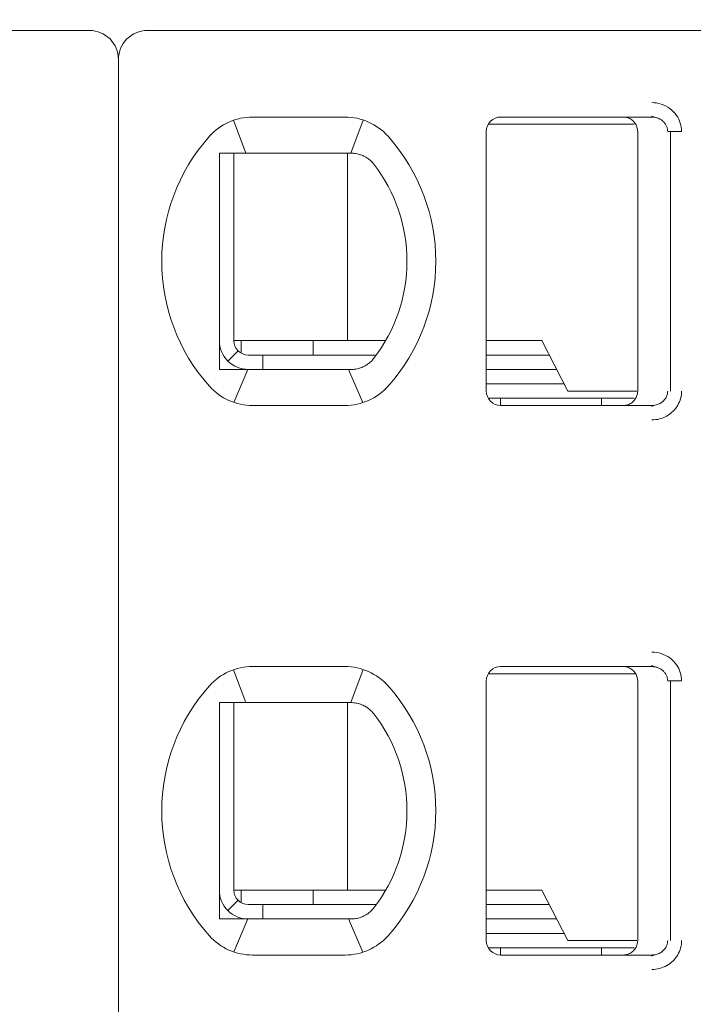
# Model space of a CAD drawing. Header units: millimetres. Extents: x -1114 to 1396, y -630 to 631.
# Tile 432 of 656: x 399.21 to 403.88, y -485.48 to -478.65. Entities that reach past the tile are written whole.
import ezdxf

# ---------------------------------------------------------------- set-up
doc = ezdxf.new("R2010")
doc.units = ezdxf.units.MM
doc.header["$MEASUREMENT"] = 0

msp = doc.modelspace()

# ---------------------------------------------------------------- linework, layer by layer
at = {"lineweight": 18}
for points, knots in [([(1038.9843, -629.7647), (1038.9843, -629.7647), (-1111.4882, -629.7647), (-1111.4882, -629.7647), (-1111.4882, -629.7647), (-1111.4882, -629.7647), (-1111.4882, 630.7883), (-1111.4882, 630.7883), (-1111.4882, 630.7883), (-1111.4882, 630.7883), (1038.9843, 630.7883), (1038.9843, 630.7883)], [0, 0, 0, 0, 0.333333, 0.333333, 0.333333, 0.333333, 0.666667, 0.666667, 0.666667, 0.666667, 1, 1, 1, 1]), ([(399.8952, -478.9266), (399.8952, -478.8736), (399.8742, -478.8227), (399.8367, -478.7852), (399.8367, -478.7852), (399.7992, -478.7477), (399.7483, -478.7266), (399.6952, -478.7266)], [0, 0, 0, 0, 0.5, 0.5, 0.5, 0.5, 1, 1, 1, 1]), ([(400.0952, -478.7266), (400.0422, -478.7266), (399.9913, -478.7477), (399.9538, -478.7852), (399.9538, -478.7852), (399.9163, -478.8227), (399.8952, -478.8736), (399.8952, -478.9266)], [0, 0, 0, 0, 0.5, 0.5, 0.5, 0.5, 1, 1, 1, 1]), ([(403.5927, -479.2266), (403.6147, -479.2264), (403.6358, -479.2297), (403.6569, -479.2365), (403.6569, -479.2365), (403.678, -479.2433), (403.6991, -479.2535), (403.7177, -479.2671), (403.7177, -479.2671), (403.7362, -479.2808), (403.7523, -479.2977), (403.7645, -479.315), (403.7645, -479.315), (403.7767, -479.3322), (403.785, -479.3497), (403.7907, -479.3682), (403.7907, -479.3682), (403.7965, -479.3867), (403.7996, -479.4063), (403.7997, -479.4266)], [0, 0, 0, 0, 0.2, 0.2, 0.2, 0.2, 0.4, 0.4, 0.4, 0.4, 0.6, 0.6, 0.6, 0.6, 0.8, 0.8, 0.8, 0.8, 1, 1, 1, 1]), ([(402.5452, -479.3266), (402.5187, -479.3266), (402.4933, -479.3371), (402.4745, -479.3559), (402.4745, -479.3559), (402.4558, -479.3746), (402.4452, -479.4001), (402.4452, -479.4266)], [0, 0, 0, 0, 0.5, 0.5, 0.5, 0.5, 1, 1, 1, 1]), ([(402.5452, -479.3266), (402.5187, -479.3266), (402.4933, -479.3371), (402.4745, -479.3559), (402.4745, -479.3559), (402.4558, -479.3746), (402.4452, -479.4001), (402.4452, -479.4266)], [0, 0, 0, 0, 0.5, 0.5, 0.5, 0.5, 1, 1, 1, 1]), ([(403.4952, -479.4266), (403.4952, -479.4162), (403.4936, -479.4057), (403.4904, -479.3958), (403.4904, -479.3958), (403.4872, -479.3858), (403.4823, -479.3764), (403.4762, -479.3679), (403.4762, -479.3679), (403.4701, -479.3595), (403.4627, -479.352), (403.4542, -479.3458), (403.4542, -479.3458), (403.4458, -479.3397), (403.4363, -479.3348), (403.4263, -479.3316), (403.4263, -479.3316), (403.4164, -479.3283), (403.4058, -479.3266), (403.3952, -479.3266)], [0, 0, 0, 0, 0.2, 0.2, 0.2, 0.2, 0.4, 0.4, 0.4, 0.4, 0.6, 0.6, 0.6, 0.6, 0.8, 0.8, 0.8, 0.8, 1, 1, 1, 1]), ([(403.5927, -479.3266), (403.6014, -479.3266), (403.6102, -479.3275), (403.6187, -479.3294), (403.6187, -479.3294), (403.627, -479.3312), (403.6352, -479.334), (403.6429, -479.3375), (403.6429, -479.3375), (403.6505, -479.341), (403.6577, -479.3454), (403.6642, -479.3504), (403.6642, -479.3504), (403.6704, -479.3552), (403.676, -479.3606), (403.6809, -479.3665), (403.6809, -479.3665), (403.6855, -479.3719), (403.6894, -479.3778), (403.6926, -479.3841), (403.6926, -479.3841), (403.6959, -479.3903), (403.6984, -479.3969), (403.7002, -479.4036), (403.7002, -479.4036), (403.7021, -479.4112), (403.7031, -479.4189), (403.7031, -479.4266)], [0, 0, 0, 0, 0.142857, 0.142857, 0.142857, 0.142857, 0.285714, 0.285714, 0.285714, 0.285714, 0.428571, 0.428571, 0.428571, 0.428571, 0.571429, 0.571429, 0.571429, 0.571429, 0.714286, 0.714286, 0.714286, 0.714286, 0.857143, 0.857143, 0.857143, 0.857143, 1, 1, 1, 1]), ([(400.6567, -479.5766), (400.6499, -479.5766), (400.6431, -479.5766), (400.6363, -479.5766), (400.6363, -479.5766), (400.6295, -479.5766), (400.6227, -479.5766), (400.6158, -479.5766), (400.6158, -479.5766), (400.609, -479.5766), (400.6021, -479.5766), (400.5952, -479.5766)], [0, 0, 0, 0, 0.333333, 0.333333, 0.333333, 0.333333, 0.666667, 0.666667, 0.666667, 0.666667, 1, 1, 1, 1]), ([(400.5952, -479.5766), (400.5952, -479.6275), (400.5952, -479.68), (400.5952, -479.735), (400.5952, -479.735), (400.5952, -479.7624), (400.5952, -479.7905), (400.5952, -479.8195), (400.5952, -479.8195), (400.5952, -479.8339), (400.5952, -479.8486), (400.5952, -479.8635), (400.5952, -479.8635), (400.5952, -479.8784), (400.5952, -479.8936), (400.5952, -479.909), (400.5952, -479.909), (400.5952, -479.9397), (400.5952, -479.9713), (400.5952, -480.004), (400.5952, -480.004), (400.5952, -480.0367), (400.5952, -480.0705), (400.5952, -480.1059), (400.5952, -480.1059), (400.5952, -480.1236), (400.5952, -480.1415), (400.5952, -480.1596), (400.5952, -480.1596), (400.5952, -480.1777), (400.5952, -480.196), (400.5952, -480.2145), (400.5952, -480.2145), (400.5952, -480.233), (400.5952, -480.2517), (400.5952, -480.2707), (400.5952, -480.2707), (400.5952, -480.2897), (400.5952, -480.3089), (400.5952, -480.3279), (400.5952, -480.3279), (400.5952, -480.366), (400.5952, -480.4035), (400.5952, -480.4406), (400.5952, -480.4406), (400.5952, -480.4499), (400.5952, -480.4591), (400.5952, -480.4683), (400.5952, -480.4683), (400.5952, -480.4775), (400.5952, -480.4867), (400.5952, -480.4958), (400.5952, -480.4958), (400.5952, -480.514), (400.5952, -480.5319), (400.5952, -480.5493), (400.5952, -480.5493), (400.5952, -480.5843), (400.5952, -480.6179), (400.5952, -480.6506), (400.5952, -480.6506), (400.5952, -480.6669), (400.5952, -480.683), (400.5952, -480.6989), (400.5952, -480.6989), (400.5952, -480.7147), (400.5952, -480.7304), (400.5952, -480.7457), (400.5952, -480.7457), (400.5952, -480.7764), (400.5952, -480.8059), (400.5952, -480.8347), (400.5952, -480.8347), (400.5952, -480.8635), (400.5952, -480.8914), (400.5952, -480.9188), (400.5952, -480.9188), (400.5952, -480.9735), (400.5952, -481.0258), (400.5952, -481.0766)], [0, 0, 0, 0, 0.05, 0.05, 0.05, 0.05, 0.1, 0.1, 0.1, 0.1, 0.15, 0.15, 0.15, 0.15, 0.2, 0.2, 0.2, 0.2, 0.25, 0.25, 0.25, 0.25, 0.3, 0.3, 0.3, 0.3, 0.35, 0.35, 0.35, 0.35, 0.4, 0.4, 0.4, 0.4, 0.45, 0.45, 0.45, 0.45, 0.5, 0.5, 0.5, 0.5, 0.55, 0.55, 0.55, 0.55, 0.6, 0.6, 0.6, 0.6, 0.65, 0.65, 0.65, 0.65, 0.7, 0.7, 0.7, 0.7, 0.75, 0.75, 0.75, 0.75, 0.8, 0.8, 0.8, 0.8, 0.85, 0.85, 0.85, 0.85, 0.9, 0.9, 0.9, 0.9, 0.95, 0.95, 0.95, 0.95, 1, 1, 1, 1]), ([(400.8244, -479.5766), (400.8193, -479.5766), (400.8141, -479.5766), (400.8088, -479.5766), (400.8088, -479.5766), (400.8035, -479.5766), (400.7982, -479.5766), (400.7928, -479.5766), (400.7928, -479.5766), (400.7874, -479.5766), (400.7819, -479.5766), (400.7763, -479.5766), (400.7763, -479.5766), (400.7706, -479.5766), (400.7648, -479.5766), (400.7588, -479.5766), (400.7588, -479.5766), (400.7529, -479.5766), (400.7467, -479.5766), (400.7405, -479.5766), (400.7405, -479.5766), (400.7342, -479.5766), (400.7278, -479.5766), (400.7212, -479.5766), (400.7212, -479.5766), (400.7146, -479.5766), (400.7078, -479.5766), (400.7009, -479.5766), (400.7009, -479.5766), (400.6939, -479.5766), (400.6868, -479.5766), (400.6794, -479.5766), (400.6794, -479.5766), (400.6721, -479.5766), (400.6645, -479.5766), (400.6567, -479.5766)], [0, 0, 0, 0, 0.111111, 0.111111, 0.111111, 0.111111, 0.222222, 0.222222, 0.222222, 0.222222, 0.333333, 0.333333, 0.333333, 0.333333, 0.444444, 0.444444, 0.444444, 0.444444, 0.555556, 0.555556, 0.555556, 0.555556, 0.666667, 0.666667, 0.666667, 0.666667, 0.777778, 0.777778, 0.777778, 0.777778, 0.888889, 0.888889, 0.888889, 0.888889, 1, 1, 1, 1]), ([(401.4661, -479.5766), (401.4705, -479.5766), (401.4751, -479.5766), (401.4796, -479.5766), (401.4796, -479.5766), (401.4842, -479.5766), (401.4889, -479.5766), (401.4936, -479.5766), (401.4936, -479.5766), (401.4982, -479.5766), (401.5029, -479.5766), (401.5076, -479.5766)], [0, 0, 0, 0, 0.333333, 0.333333, 0.333333, 0.333333, 0.666667, 0.666667, 0.666667, 0.666667, 1, 1, 1, 1]), ([(401.5076, -479.5766), (401.5189, -479.5766), (401.5301, -479.5776), (401.5412, -479.5794), (401.5412, -479.5794), (401.5523, -479.5813), (401.5633, -479.5842), (401.574, -479.5879), (401.574, -479.5879), (401.5847, -479.5917), (401.5952, -479.5964), (401.6053, -479.6021)], [0, 0, 0, 0, 0.333333, 0.333333, 0.333333, 0.333333, 0.666667, 0.666667, 0.666667, 0.666667, 1, 1, 1, 1]), ([(401.6053, -479.6021), (401.6136, -479.6067), (401.6214, -479.6118), (401.6287, -479.6174), (401.6287, -479.6174), (401.636, -479.6229), (401.6428, -479.6289), (401.649, -479.6351), (401.649, -479.6351), (401.6552, -479.6414), (401.6609, -479.6478), (401.6659, -479.6544)], [0, 0, 0, 0, 0.333333, 0.333333, 0.333333, 0.333333, 0.666667, 0.666667, 0.666667, 0.666667, 1, 1, 1, 1]), ([(400.5952, -480.8766), (400.5952, -480.9296), (400.6163, -480.9805), (400.6538, -481.018), (400.6538, -481.018), (400.6913, -481.0555), (400.7422, -481.0766), (400.7952, -481.0766)], [0, 0, 0, 0, 0.5, 0.5, 0.5, 0.5, 1, 1, 1, 1]), ([(400.6952, -480.8766), (400.6952, -480.9031), (400.7058, -480.9286), (400.7245, -480.9473), (400.7245, -480.9473), (400.7433, -480.9661), (400.7687, -480.9766), (400.7952, -480.9766)], [0, 0, 0, 0, 0.5, 0.5, 0.5, 0.5, 1, 1, 1, 1]), ([(401.6659, -480.9988), (401.6606, -481.0057), (401.6548, -481.0123), (401.6485, -481.0186), (401.6485, -481.0186), (401.6422, -481.0248), (401.6354, -481.0307), (401.6282, -481.0362), (401.6282, -481.0362), (401.621, -481.0416), (401.6133, -481.0466), (401.6053, -481.0511)], [0, 0, 0, 0, 0.333333, 0.333333, 0.333333, 0.333333, 0.666667, 0.666667, 0.666667, 0.666667, 1, 1, 1, 1]), ([(401.6053, -481.0511), (401.5952, -481.0568), (401.5847, -481.0615), (401.574, -481.0653), (401.574, -481.0653), (401.5632, -481.0691), (401.5523, -481.0719), (401.5412, -481.0738), (401.5412, -481.0738), (401.5301, -481.0757), (401.5189, -481.0766), (401.5076, -481.0766)], [0, 0, 0, 0, 0.333333, 0.333333, 0.333333, 0.333333, 0.666667, 0.666667, 0.666667, 0.666667, 1, 1, 1, 1]), ([(400.5952, -481.0766), (400.6021, -481.0766), (400.609, -481.0766), (400.6158, -481.0766), (400.6158, -481.0766), (400.6227, -481.0766), (400.6295, -481.0766), (400.6363, -481.0766), (400.6363, -481.0766), (400.6431, -481.0766), (400.6499, -481.0766), (400.6567, -481.0766)], [0, 0, 0, 0, 0.333333, 0.333333, 0.333333, 0.333333, 0.666667, 0.666667, 0.666667, 0.666667, 1, 1, 1, 1]), ([(400.6567, -481.0766), (400.6645, -481.0766), (400.6721, -481.0766), (400.6794, -481.0766), (400.6794, -481.0766), (400.6868, -481.0766), (400.6939, -481.0766), (400.7009, -481.0766), (400.7009, -481.0766), (400.7078, -481.0766), (400.7146, -481.0766), (400.7212, -481.0766), (400.7212, -481.0766), (400.7278, -481.0766), (400.7342, -481.0766), (400.7404, -481.0766), (400.7404, -481.0766), (400.7467, -481.0766), (400.7529, -481.0766), (400.7588, -481.0766), (400.7588, -481.0766), (400.7648, -481.0766), (400.7706, -481.0766), (400.7763, -481.0766), (400.7763, -481.0766), (400.7819, -481.0766), (400.7874, -481.0766), (400.7928, -481.0766), (400.7928, -481.0766), (400.7982, -481.0766), (400.8035, -481.0766), (400.8088, -481.0766), (400.8088, -481.0766), (400.8141, -481.0766), (400.8193, -481.0766), (400.8244, -481.0766)], [0, 0, 0, 0, 0.111111, 0.111111, 0.111111, 0.111111, 0.222222, 0.222222, 0.222222, 0.222222, 0.333333, 0.333333, 0.333333, 0.333333, 0.444444, 0.444444, 0.444444, 0.444444, 0.555556, 0.555556, 0.555556, 0.555556, 0.666667, 0.666667, 0.666667, 0.666667, 0.777778, 0.777778, 0.777778, 0.777778, 0.888889, 0.888889, 0.888889, 0.888889, 1, 1, 1, 1]), ([(401.5076, -481.0766), (401.5029, -481.0766), (401.4982, -481.0766), (401.4935, -481.0766), (401.4935, -481.0766), (401.4889, -481.0766), (401.4842, -481.0766), (401.4796, -481.0766), (401.4796, -481.0766), (401.475, -481.0766), (401.4705, -481.0766), (401.4661, -481.0766)], [0, 0, 0, 0, 0.333333, 0.333333, 0.333333, 0.333333, 0.666667, 0.666667, 0.666667, 0.666667, 1, 1, 1, 1]), ([(402.4452, -481.2266), (402.4452, -481.2531), (402.4558, -481.2786), (402.4745, -481.2973), (402.4745, -481.2973), (402.4933, -481.3161), (402.5187, -481.3266), (402.5452, -481.3266)], [0, 0, 0, 0, 0.5, 0.5, 0.5, 0.5, 1, 1, 1, 1]), ([(402.4452, -481.2266), (402.4452, -481.2531), (402.4558, -481.2786), (402.4745, -481.2973), (402.4745, -481.2973), (402.4933, -481.3161), (402.5187, -481.3266), (402.5452, -481.3266)], [0, 0, 0, 0, 0.5, 0.5, 0.5, 0.5, 1, 1, 1, 1]), ([(403.4952, -481.2266), (403.4952, -481.237), (403.4936, -481.2475), (403.4904, -481.2574), (403.4904, -481.2574), (403.4872, -481.2674), (403.4823, -481.2768), (403.4762, -481.2853), (403.4762, -481.2853), (403.4701, -481.2938), (403.4627, -481.3012), (403.4542, -481.3074), (403.4542, -481.3074), (403.4458, -481.3135), (403.4363, -481.3184), (403.4263, -481.3216), (403.4263, -481.3216), (403.4164, -481.3249), (403.4058, -481.3266), (403.3952, -481.3266)], [0, 0, 0, 0, 0.2, 0.2, 0.2, 0.2, 0.4, 0.4, 0.4, 0.4, 0.6, 0.6, 0.6, 0.6, 0.8, 0.8, 0.8, 0.8, 1, 1, 1, 1]), ([(403.7031, -481.2266), (403.7031, -481.2351), (403.7019, -481.2436), (403.6996, -481.2518), (403.6996, -481.2518), (403.6972, -481.26), (403.6937, -481.2678), (403.6893, -481.2751), (403.6893, -481.2751), (403.6847, -481.2826), (403.6791, -481.2895), (403.6726, -481.2956), (403.6726, -481.2956), (403.666, -481.3019), (403.6586, -481.3073), (403.6505, -481.3118), (403.6505, -481.3118), (403.6419, -481.3166), (403.6327, -481.3202), (403.6231, -481.3227), (403.6231, -481.3227), (403.6132, -481.3253), (403.6029, -481.3266), (403.5927, -481.3266)], [0, 0, 0, 0, 0.166667, 0.166667, 0.166667, 0.166667, 0.333333, 0.333333, 0.333333, 0.333333, 0.5, 0.5, 0.5, 0.5, 0.666667, 0.666667, 0.666667, 0.666667, 0.833333, 0.833333, 0.833333, 0.833333, 1, 1, 1, 1]), ([(403.7997, -481.2266), (403.7997, -481.244), (403.7975, -481.2608), (403.793, -481.2773), (403.793, -481.2773), (403.7884, -481.2939), (403.7816, -481.3102), (403.7728, -481.3253), (403.7728, -481.3253), (403.7639, -481.3404), (403.7532, -481.3543), (403.7403, -481.3668), (403.7403, -481.3668), (403.7275, -481.3794), (403.7126, -481.3905), (403.6969, -481.3994), (403.6969, -481.3994), (403.6812, -481.4083), (403.6647, -481.415), (403.6473, -481.4195), (403.6473, -481.4195), (403.63, -481.424), (403.6118, -481.4264), (403.5927, -481.4266)], [0, 0, 0, 0, 0.166667, 0.166667, 0.166667, 0.166667, 0.333333, 0.333333, 0.333333, 0.333333, 0.5, 0.5, 0.5, 0.5, 0.666667, 0.666667, 0.666667, 0.666667, 0.833333, 0.833333, 0.833333, 0.833333, 1, 1, 1, 1]), ([(403.5927, -483.0366), (403.6147, -483.0364), (403.6358, -483.0397), (403.6569, -483.0465), (403.6569, -483.0465), (403.678, -483.0533), (403.6991, -483.0635), (403.7177, -483.0771), (403.7177, -483.0771), (403.7362, -483.0908), (403.7523, -483.1077), (403.7645, -483.125), (403.7645, -483.125), (403.7767, -483.1422), (403.785, -483.1597), (403.7907, -483.1782), (403.7907, -483.1782), (403.7965, -483.1967), (403.7996, -483.2163), (403.7997, -483.2366)], [0, 0, 0, 0, 0.2, 0.2, 0.2, 0.2, 0.4, 0.4, 0.4, 0.4, 0.6, 0.6, 0.6, 0.6, 0.8, 0.8, 0.8, 0.8, 1, 1, 1, 1]), ([(402.5452, -483.1366), (402.5187, -483.1366), (402.4933, -483.1471), (402.4745, -483.1659), (402.4745, -483.1659), (402.4558, -483.1846), (402.4452, -483.2101), (402.4452, -483.2366)], [0, 0, 0, 0, 0.5, 0.5, 0.5, 0.5, 1, 1, 1, 1]), ([(402.5452, -483.1366), (402.5187, -483.1366), (402.4933, -483.1471), (402.4745, -483.1659), (402.4745, -483.1659), (402.4558, -483.1846), (402.4452, -483.2101), (402.4452, -483.2366)], [0, 0, 0, 0, 0.5, 0.5, 0.5, 0.5, 1, 1, 1, 1]), ([(403.3952, -483.1366), (403.4058, -483.1366), (403.4162, -483.1383), (403.4262, -483.1415), (403.4262, -483.1415), (403.4362, -483.1448), (403.4457, -483.1496), (403.4541, -483.1558), (403.4541, -483.1558), (403.4626, -483.1619), (403.4701, -483.1694), (403.4762, -483.1779), (403.4762, -483.1779), (403.4823, -483.1864), (403.4872, -483.1959), (403.4904, -483.2058), (403.4904, -483.2058), (403.4936, -483.2158), (403.4952, -483.2262), (403.4952, -483.2366)], [0, 0, 0, 0, 0.2, 0.2, 0.2, 0.2, 0.4, 0.4, 0.4, 0.4, 0.6, 0.6, 0.6, 0.6, 0.8, 0.8, 0.8, 0.8, 1, 1, 1, 1]), ([(403.5927, -483.1366), (403.6014, -483.1366), (403.6102, -483.1375), (403.6187, -483.1394), (403.6187, -483.1394), (403.627, -483.1412), (403.6352, -483.144), (403.6429, -483.1475), (403.6429, -483.1475), (403.6505, -483.151), (403.6577, -483.1554), (403.6642, -483.1604), (403.6642, -483.1604), (403.6704, -483.1652), (403.676, -483.1706), (403.6809, -483.1765), (403.6809, -483.1765), (403.6855, -483.1819), (403.6894, -483.1878), (403.6926, -483.1941), (403.6926, -483.1941), (403.6959, -483.2003), (403.6984, -483.2069), (403.7002, -483.2136), (403.7002, -483.2136), (403.7021, -483.2212), (403.7031, -483.2289), (403.7031, -483.2366)], [0, 0, 0, 0, 0.142857, 0.142857, 0.142857, 0.142857, 0.285714, 0.285714, 0.285714, 0.285714, 0.428571, 0.428571, 0.428571, 0.428571, 0.571429, 0.571429, 0.571429, 0.571429, 0.714286, 0.714286, 0.714286, 0.714286, 0.857143, 0.857143, 0.857143, 0.857143, 1, 1, 1, 1]), ([(400.5952, -483.3866), (400.602, -483.3866), (400.6088, -483.3866), (400.6156, -483.3866), (400.6156, -483.3866), (400.6224, -483.3866), (400.6292, -483.3866), (400.6361, -483.3866), (400.6361, -483.3866), (400.643, -483.3866), (400.6498, -483.3866), (400.6567, -483.3866)], [0, 0, 0, 0, 0.333333, 0.333333, 0.333333, 0.333333, 0.666667, 0.666667, 0.666667, 0.666667, 1, 1, 1, 1]), ([(400.5952, -483.3866), (400.5952, -483.4375), (400.5952, -483.49), (400.5952, -483.545), (400.5952, -483.545), (400.5952, -483.5724), (400.5952, -483.6005), (400.5952, -483.6295), (400.5952, -483.6295), (400.5952, -483.6439), (400.5952, -483.6586), (400.5952, -483.6735), (400.5952, -483.6735), (400.5952, -483.6884), (400.5952, -483.7036), (400.5952, -483.719), (400.5952, -483.719), (400.5952, -483.7497), (400.5952, -483.7813), (400.5952, -483.814), (400.5952, -483.814), (400.5952, -483.8467), (400.5952, -483.8805), (400.5952, -483.9159), (400.5952, -483.9159), (400.5952, -483.9336), (400.5952, -483.9515), (400.5952, -483.9696), (400.5952, -483.9696), (400.5952, -483.9877), (400.5952, -484.006), (400.5952, -484.0245), (400.5952, -484.0245), (400.5952, -484.043), (400.5952, -484.0617), (400.5952, -484.0807), (400.5952, -484.0807), (400.5952, -484.0997), (400.5952, -484.1189), (400.5952, -484.1379), (400.5952, -484.1379), (400.5952, -484.176), (400.5952, -484.2135), (400.5952, -484.2506), (400.5952, -484.2506), (400.5952, -484.2599), (400.5952, -484.2691), (400.5952, -484.2783), (400.5952, -484.2783), (400.5952, -484.2875), (400.5952, -484.2967), (400.5952, -484.3058), (400.5952, -484.3058), (400.5952, -484.324), (400.5952, -484.3419), (400.5952, -484.3593), (400.5952, -484.3593), (400.5952, -484.3943), (400.5952, -484.4279), (400.5952, -484.4606), (400.5952, -484.4606), (400.5952, -484.4769), (400.5952, -484.493), (400.5952, -484.5089), (400.5952, -484.5089), (400.5952, -484.5247), (400.5952, -484.5404), (400.5952, -484.5557), (400.5952, -484.5557), (400.5952, -484.5864), (400.5952, -484.6159), (400.5952, -484.6447), (400.5952, -484.6447), (400.5952, -484.6735), (400.5952, -484.7014), (400.5952, -484.7288), (400.5952, -484.7288), (400.5952, -484.7835), (400.5952, -484.8358), (400.5952, -484.8866)], [0, 0, 0, 0, 0.05, 0.05, 0.05, 0.05, 0.1, 0.1, 0.1, 0.1, 0.15, 0.15, 0.15, 0.15, 0.2, 0.2, 0.2, 0.2, 0.25, 0.25, 0.25, 0.25, 0.3, 0.3, 0.3, 0.3, 0.35, 0.35, 0.35, 0.35, 0.4, 0.4, 0.4, 0.4, 0.45, 0.45, 0.45, 0.45, 0.5, 0.5, 0.5, 0.5, 0.55, 0.55, 0.55, 0.55, 0.6, 0.6, 0.6, 0.6, 0.65, 0.65, 0.65, 0.65, 0.7, 0.7, 0.7, 0.7, 0.75, 0.75, 0.75, 0.75, 0.8, 0.8, 0.8, 0.8, 0.85, 0.85, 0.85, 0.85, 0.9, 0.9, 0.9, 0.9, 0.95, 0.95, 0.95, 0.95, 1, 1, 1, 1]), ([(400.8244, -483.3866), (400.8193, -483.3866), (400.8141, -483.3866), (400.8088, -483.3866), (400.8088, -483.3866), (400.8035, -483.3866), (400.7982, -483.3866), (400.7928, -483.3866), (400.7928, -483.3866), (400.7874, -483.3866), (400.7819, -483.3866), (400.7763, -483.3866), (400.7763, -483.3866), (400.7706, -483.3866), (400.7648, -483.3866), (400.7588, -483.3866), (400.7588, -483.3866), (400.7529, -483.3866), (400.7467, -483.3866), (400.7405, -483.3866), (400.7405, -483.3866), (400.7342, -483.3866), (400.7278, -483.3866), (400.7212, -483.3866), (400.7212, -483.3866), (400.7146, -483.3866), (400.7078, -483.3866), (400.7009, -483.3866), (400.7009, -483.3866), (400.6939, -483.3866), (400.6868, -483.3866), (400.6794, -483.3866), (400.6794, -483.3866), (400.6721, -483.3866), (400.6645, -483.3866), (400.6567, -483.3866)], [0, 0, 0, 0, 0.111111, 0.111111, 0.111111, 0.111111, 0.222222, 0.222222, 0.222222, 0.222222, 0.333333, 0.333333, 0.333333, 0.333333, 0.444444, 0.444444, 0.444444, 0.444444, 0.555556, 0.555556, 0.555556, 0.555556, 0.666667, 0.666667, 0.666667, 0.666667, 0.777778, 0.777778, 0.777778, 0.777778, 0.888889, 0.888889, 0.888889, 0.888889, 1, 1, 1, 1]), ([(401.5076, -483.3866), (401.5029, -483.3866), (401.4983, -483.3866), (401.4936, -483.3866), (401.4936, -483.3866), (401.4889, -483.3866), (401.4843, -483.3866), (401.4797, -483.3866), (401.4797, -483.3866), (401.4751, -483.3866), (401.4706, -483.3866), (401.4661, -483.3866)], [0, 0, 0, 0, 0.333333, 0.333333, 0.333333, 0.333333, 0.666667, 0.666667, 0.666667, 0.666667, 1, 1, 1, 1]), ([(401.6053, -483.4121), (401.595, -483.4063), (401.5843, -483.4015), (401.5735, -483.3978), (401.5735, -483.3978), (401.5627, -483.394), (401.5517, -483.3912), (401.5407, -483.3894), (401.5407, -483.3894), (401.5297, -483.3875), (401.5186, -483.3866), (401.5076, -483.3866)], [0, 0, 0, 0, 0.333333, 0.333333, 0.333333, 0.333333, 0.666667, 0.666667, 0.666667, 0.666667, 1, 1, 1, 1]), ([(401.6659, -483.4644), (401.6607, -483.4576), (401.6549, -483.451), (401.6486, -483.4447), (401.6486, -483.4447), (401.6423, -483.4385), (401.6355, -483.4325), (401.6282, -483.427), (401.6282, -483.427), (401.621, -483.4216), (401.6133, -483.4166), (401.6053, -483.4121)], [0, 0, 0, 0, 0.333333, 0.333333, 0.333333, 0.333333, 0.666667, 0.666667, 0.666667, 0.666667, 1, 1, 1, 1]), ([(400.5952, -484.6866), (400.5952, -484.7396), (400.6163, -484.7905), (400.6538, -484.828), (400.6538, -484.828), (400.6913, -484.8655), (400.7422, -484.8866), (400.7952, -484.8866)], [0, 0, 0, 0, 0.5, 0.5, 0.5, 0.5, 1, 1, 1, 1]), ([(400.6952, -484.6866), (400.6952, -484.7131), (400.7058, -484.7386), (400.7245, -484.7573), (400.7245, -484.7573), (400.7433, -484.7761), (400.7687, -484.7866), (400.7952, -484.7866)], [0, 0, 0, 0, 0.5, 0.5, 0.5, 0.5, 1, 1, 1, 1]), ([(401.6053, -484.8611), (401.6136, -484.8565), (401.6214, -484.8513), (401.6287, -484.8458), (401.6287, -484.8458), (401.636, -484.8402), (401.6428, -484.8343), (401.649, -484.8281), (401.649, -484.8281), (401.6552, -484.8219), (401.6608, -484.8154), (401.6659, -484.8088)], [0, 0, 0, 0, 0.333333, 0.333333, 0.333333, 0.333333, 0.666667, 0.666667, 0.666667, 0.666667, 1, 1, 1, 1]), ([(400.5952, -484.8866), (400.6021, -484.8866), (400.609, -484.8866), (400.6158, -484.8866), (400.6158, -484.8866), (400.6227, -484.8866), (400.6295, -484.8866), (400.6363, -484.8866), (400.6363, -484.8866), (400.6431, -484.8866), (400.6499, -484.8866), (400.6567, -484.8866)], [0, 0, 0, 0, 0.333333, 0.333333, 0.333333, 0.333333, 0.666667, 0.666667, 0.666667, 0.666667, 1, 1, 1, 1]), ([(400.6567, -484.8866), (400.6645, -484.8866), (400.6721, -484.8866), (400.6794, -484.8866), (400.6794, -484.8866), (400.6868, -484.8866), (400.6939, -484.8866), (400.7009, -484.8866), (400.7009, -484.8866), (400.7078, -484.8866), (400.7146, -484.8866), (400.7212, -484.8866), (400.7212, -484.8866), (400.7278, -484.8866), (400.7342, -484.8866), (400.7404, -484.8866), (400.7404, -484.8866), (400.7467, -484.8866), (400.7529, -484.8866), (400.7588, -484.8866), (400.7588, -484.8866), (400.7648, -484.8866), (400.7706, -484.8866), (400.7763, -484.8866), (400.7763, -484.8866), (400.7819, -484.8866), (400.7874, -484.8866), (400.7928, -484.8866), (400.7928, -484.8866), (400.7982, -484.8866), (400.8035, -484.8866), (400.8088, -484.8866), (400.8088, -484.8866), (400.8141, -484.8866), (400.8193, -484.8866), (400.8244, -484.8866)], [0, 0, 0, 0, 0.111111, 0.111111, 0.111111, 0.111111, 0.222222, 0.222222, 0.222222, 0.222222, 0.333333, 0.333333, 0.333333, 0.333333, 0.444444, 0.444444, 0.444444, 0.444444, 0.555556, 0.555556, 0.555556, 0.555556, 0.666667, 0.666667, 0.666667, 0.666667, 0.777778, 0.777778, 0.777778, 0.777778, 0.888889, 0.888889, 0.888889, 0.888889, 1, 1, 1, 1]), ([(401.4661, -484.8866), (401.4706, -484.8866), (401.4751, -484.8866), (401.4797, -484.8866), (401.4797, -484.8866), (401.4843, -484.8866), (401.489, -484.8866), (401.4936, -484.8866), (401.4936, -484.8866), (401.4983, -484.8866), (401.503, -484.8866), (401.5076, -484.8866)], [0, 0, 0, 0, 0.333333, 0.333333, 0.333333, 0.333333, 0.666667, 0.666667, 0.666667, 0.666667, 1, 1, 1, 1]), ([(401.6053, -484.8611), (401.5952, -484.8668), (401.5847, -484.8715), (401.574, -484.8753), (401.574, -484.8753), (401.5632, -484.8791), (401.5523, -484.8819), (401.5412, -484.8838), (401.5412, -484.8838), (401.5301, -484.8857), (401.5189, -484.8866), (401.5076, -484.8866)], [0, 0, 0, 0, 0.333333, 0.333333, 0.333333, 0.333333, 0.666667, 0.666667, 0.666667, 0.666667, 1, 1, 1, 1]), ([(402.4452, -485.0366), (402.4452, -485.0631), (402.4558, -485.0886), (402.4745, -485.1073), (402.4745, -485.1073), (402.4933, -485.1261), (402.5187, -485.1366), (402.5452, -485.1366)], [0, 0, 0, 0, 0.5, 0.5, 0.5, 0.5, 1, 1, 1, 1]), ([(402.4452, -485.0366), (402.4452, -485.0631), (402.4558, -485.0886), (402.4745, -485.1073), (402.4745, -485.1073), (402.4933, -485.1261), (402.5187, -485.1366), (402.5452, -485.1366)], [0, 0, 0, 0, 0.5, 0.5, 0.5, 0.5, 1, 1, 1, 1]), ([(403.4952, -485.0366), (403.4952, -485.047), (403.4936, -485.0575), (403.4904, -485.0674), (403.4904, -485.0674), (403.4872, -485.0774), (403.4823, -485.0868), (403.4762, -485.0953), (403.4762, -485.0953), (403.4701, -485.1038), (403.4627, -485.1112), (403.4542, -485.1174), (403.4542, -485.1174), (403.4458, -485.1235), (403.4363, -485.1284), (403.4263, -485.1316), (403.4263, -485.1316), (403.4164, -485.1349), (403.4058, -485.1366), (403.3952, -485.1366)], [0, 0, 0, 0, 0.2, 0.2, 0.2, 0.2, 0.4, 0.4, 0.4, 0.4, 0.6, 0.6, 0.6, 0.6, 0.8, 0.8, 0.8, 0.8, 1, 1, 1, 1]), ([(403.7031, -485.0366), (403.7031, -485.0451), (403.7019, -485.0536), (403.6996, -485.0618), (403.6996, -485.0618), (403.6972, -485.07), (403.6937, -485.0778), (403.6893, -485.0851), (403.6893, -485.0851), (403.6847, -485.0926), (403.6791, -485.0995), (403.6726, -485.1056), (403.6726, -485.1056), (403.666, -485.1119), (403.6586, -485.1173), (403.6505, -485.1218), (403.6505, -485.1218), (403.6419, -485.1266), (403.6327, -485.1302), (403.6231, -485.1327), (403.6231, -485.1327), (403.6132, -485.1353), (403.6029, -485.1366), (403.5927, -485.1366)], [0, 0, 0, 0, 0.166667, 0.166667, 0.166667, 0.166667, 0.333333, 0.333333, 0.333333, 0.333333, 0.5, 0.5, 0.5, 0.5, 0.666667, 0.666667, 0.666667, 0.666667, 0.833333, 0.833333, 0.833333, 0.833333, 1, 1, 1, 1]), ([(403.7997, -485.0366), (403.7997, -485.054), (403.7975, -485.0708), (403.793, -485.0873), (403.793, -485.0873), (403.7884, -485.1039), (403.7816, -485.1202), (403.7728, -485.1353), (403.7728, -485.1353), (403.7639, -485.1504), (403.7532, -485.1643), (403.7403, -485.1768), (403.7403, -485.1768), (403.7275, -485.1894), (403.7126, -485.2005), (403.6969, -485.2094), (403.6969, -485.2094), (403.6812, -485.2183), (403.6647, -485.225), (403.6473, -485.2295), (403.6473, -485.2295), (403.63, -485.234), (403.6118, -485.2364), (403.5927, -485.2366)], [0, 0, 0, 0, 0.166667, 0.166667, 0.166667, 0.166667, 0.333333, 0.333333, 0.333333, 0.333333, 0.5, 0.5, 0.5, 0.5, 0.666667, 0.666667, 0.666667, 0.666667, 0.833333, 0.833333, 0.833333, 0.833333, 1, 1, 1, 1])]:
    msp.add_open_spline(points, degree=3, knots=knots, dxfattribs=at)
for points in [[(399.6952, -478.7266), (399.6952, -478.7266), (395.0952, -478.7266), (395.0952, -478.7266)], [(404.6952, -478.7266), (404.6952, -478.7266), (400.0952, -478.7266), (400.0952, -478.7266)], [(399.8952, -478.9266), (399.8952, -478.9266), (399.8952, -489.3466), (399.8952, -489.3466)], [(399.8952, -478.9266), (399.8952, -478.9266), (399.8952, -489.3466), (399.8952, -489.3466)], [(400.8244, -479.3266), (400.7106, -479.3266), (400.6022, -479.3751), (400.5263, -479.4599)], [(400.8244, -479.3266), (400.7106, -479.3266), (400.6022, -479.3751), (400.5263, -479.4599)], [(400.6937, -479.3486), (400.6937, -479.3486), (400.7781, -479.5766), (400.7781, -479.5766)], [(400.8244, -479.3266), (400.8244, -479.3266), (401.4661, -479.3266), (401.4661, -479.3266)], [(400.8244, -479.3266), (400.8244, -479.3266), (401.4661, -479.3266), (401.4661, -479.3266)], [(401.7642, -479.4599), (401.6883, -479.3751), (401.5799, -479.3266), (401.4661, -479.3266)], [(401.7642, -479.4599), (401.6883, -479.3751), (401.5799, -479.3266), (401.4661, -479.3266)], [(401.5925, -479.3471), (401.5925, -479.3471), (401.5069, -479.5766), (401.5069, -479.5766)], [(402.5452, -479.3266), (402.5452, -479.3266), (403.5927, -479.3266), (403.5927, -479.3266)], [(403.5927, -479.3266), (403.5927, -479.3266), (402.5452, -479.3266), (402.5452, -479.3266)], [(403.4939, -479.3266), (403.4939, -479.3266), (403.3952, -479.3266), (403.3952, -479.3266)], [(403.5927, -479.3266), (403.5927, -479.3266), (403.4939, -479.3266), (403.4939, -479.3266)], [(403.5916, -479.3197), (403.5916, -479.3197), (403.6353, -479.3344), (403.6353, -479.3344)], [(402.4452, -481.2266), (402.4452, -481.2266), (402.4452, -479.4266), (402.4452, -479.4266)], [(402.4452, -481.2266), (402.4452, -481.2266), (402.4452, -479.4266), (402.4452, -479.4266)], [(403.1261, -479.3766), (403.1261, -479.3766), (402.4586, -479.3766), (402.4586, -479.3766)], [(403.47, -479.3766), (403.47, -479.3766), (403.1261, -479.3766), (403.1261, -479.3766)], [(403.4952, -481.2266), (403.4952, -481.2266), (403.4952, -479.4266), (403.4952, -479.4266)], [(403.7031, -479.4266), (403.7031, -479.4266), (403.7997, -479.4266), (403.7997, -479.4266)], [(403.723, -481.2266), (403.723, -481.2266), (403.723, -479.4266), (403.723, -479.4266)], [(400.5263, -479.4599), (400.0849, -479.9534), (400.0849, -480.6998), (400.5263, -481.1933)], [(400.5263, -479.4599), (400.0849, -479.9534), (400.0849, -480.6998), (400.5263, -481.1933)], [(401.7642, -481.1933), (402.2056, -480.6998), (402.2056, -479.9534), (401.7642, -479.4599)], [(401.7642, -481.1933), (402.2056, -480.6998), (402.2056, -479.9534), (401.7642, -479.4599)], [(400.6952, -479.5766), (400.6952, -479.5766), (400.6952, -480.8766), (400.6952, -480.8766)], [(401.4661, -479.5766), (401.4661, -479.5766), (400.8244, -479.5766), (400.8244, -479.5766)], [(401.4843, -479.5766), (401.4843, -479.5766), (401.4843, -480.8766), (401.4843, -480.8766)], [(401.8952, -480.3266), (401.8952, -480.0833), (401.8146, -479.8469), (401.6659, -479.6544)], [(401.6659, -480.9988), (401.8146, -480.8063), (401.8952, -480.5699), (401.8952, -480.3266)], [(400.6952, -480.8766), (400.6952, -480.8766), (401.4548, -480.8766), (401.4548, -480.8766)], [(400.7452, -480.9632), (400.7452, -480.9632), (400.7452, -480.8766), (400.7452, -480.8766)], [(401.2452, -480.9766), (401.2452, -480.9766), (401.2452, -480.8766), (401.2452, -480.8766)], [(401.4548, -480.8766), (401.4548, -480.8766), (401.5056, -480.8766), (401.5056, -480.8766)], [(401.7479, -480.8766), (401.7479, -480.8766), (401.5056, -480.8766), (401.5056, -480.8766)], [(402.8296, -480.8766), (402.8296, -480.8766), (402.4452, -480.8766), (402.4452, -480.8766)], [(403.0101, -481.2266), (403.0101, -481.2266), (402.8296, -480.8766), (402.8296, -480.8766)], [(400.7245, -480.9473), (400.7245, -480.9473), (400.6538, -481.018), (400.6538, -481.018)], [(400.8952, -480.9766), (400.8952, -480.9766), (400.7952, -480.9766), (400.7952, -480.9766)], [(400.8952, -480.9766), (400.8952, -480.9766), (401.6827, -480.9766), (401.6827, -480.9766)], [(400.8952, -480.9766), (400.8952, -480.9766), (400.8952, -481.0766), (400.8952, -481.0766)], [(402.4453, -480.9766), (402.4453, -480.9766), (402.8812, -480.9766), (402.8812, -480.9766)], [(400.6946, -481.305), (400.6946, -481.305), (400.7921, -481.0766), (400.7921, -481.0766)], [(400.8244, -481.0766), (400.8244, -481.0766), (401.4661, -481.0766), (401.4661, -481.0766)], [(401.5903, -481.3068), (401.5903, -481.3068), (401.4891, -481.0766), (401.4891, -481.0766)], [(402.9327, -481.0766), (402.9327, -481.0766), (402.4453, -481.0766), (402.4453, -481.0766)], [(400.5263, -481.1933), (400.6022, -481.2781), (400.7106, -481.3266), (400.8244, -481.3266)], [(400.5263, -481.1933), (400.6022, -481.2781), (400.7106, -481.3266), (400.8244, -481.3266)], [(401.4661, -481.3266), (401.5799, -481.3266), (401.6883, -481.2781), (401.7642, -481.1933)], [(401.4661, -481.3266), (401.5799, -481.3266), (401.6883, -481.2781), (401.7642, -481.1933)], [(402.9843, -481.1766), (402.9843, -481.1766), (402.4453, -481.1766), (402.4453, -481.1766)], [(403.4718, -481.2766), (403.4718, -481.2766), (402.4587, -481.2766), (402.4587, -481.2766)], [(402.5452, -481.3266), (402.5452, -481.3266), (402.5452, -481.2766), (402.5452, -481.2766)], [(403.0101, -481.2266), (403.0101, -481.2266), (403.1261, -481.2266), (403.1261, -481.2266)], [(403.1261, -481.2266), (403.1261, -481.2266), (403.4887, -481.2266), (403.4887, -481.2266)], [(403.2452, -481.2766), (403.2452, -481.2766), (403.2452, -481.3266), (403.2452, -481.3266)], [(400.8244, -481.3266), (400.8244, -481.3266), (401.4661, -481.3266), (401.4661, -481.3266)], [(401.4661, -481.3266), (401.4661, -481.3266), (400.8244, -481.3266), (400.8244, -481.3266)], [(402.5452, -481.3266), (402.5452, -481.3266), (403.5927, -481.3266), (403.5927, -481.3266)], [(402.5452, -481.3266), (402.5452, -481.3266), (403.5927, -481.3266), (403.5927, -481.3266)], [(403.6149, -481.3245), (403.6149, -481.3245), (403.5916, -481.3335), (403.5916, -481.3335)], [(403.5927, -481.3334), (403.5927, -481.3334), (403.5927, -481.3266), (403.5927, -481.3266)], [(400.8244, -483.1366), (400.7106, -483.1366), (400.6022, -483.1851), (400.5263, -483.2699)], [(400.8244, -483.1366), (400.7106, -483.1366), (400.6022, -483.1851), (400.5263, -483.2699)], [(400.6937, -483.1586), (400.6937, -483.1586), (400.7781, -483.3866), (400.7781, -483.3866)], [(400.8244, -483.1366), (400.8244, -483.1366), (401.4661, -483.1366), (401.4661, -483.1366)], [(400.8244, -483.1366), (400.8244, -483.1366), (401.4661, -483.1366), (401.4661, -483.1366)], [(401.7642, -483.2699), (401.6883, -483.1851), (401.5799, -483.1366), (401.4661, -483.1366)], [(401.7642, -483.2699), (401.6883, -483.1851), (401.5799, -483.1366), (401.4661, -483.1366)], [(401.5925, -483.1571), (401.5925, -483.1571), (401.5069, -483.3866), (401.5069, -483.3866)], [(403.1261, -483.1866), (403.1261, -483.1866), (402.4586, -483.1866), (402.4586, -483.1866)], [(402.5452, -483.1366), (402.5452, -483.1366), (403.5927, -483.1366), (403.5927, -483.1366)], [(402.5452, -483.1366), (402.5452, -483.1366), (403.5927, -483.1366), (403.5927, -483.1366)], [(403.4754, -483.1866), (403.4754, -483.1866), (403.1261, -483.1866), (403.1261, -483.1866)], [(403.5927, -483.1366), (403.5927, -483.1366), (403.3952, -483.1366), (403.3952, -483.1366)], [(403.5916, -483.1297), (403.5916, -483.1297), (403.6353, -483.1444), (403.6353, -483.1444)], [(402.4452, -485.0366), (402.4452, -485.0366), (402.4452, -483.2366), (402.4452, -483.2366)], [(402.4452, -485.0366), (402.4452, -485.0366), (402.4452, -483.2366), (402.4452, -483.2366)], [(403.4952, -485.0366), (403.4952, -485.0366), (403.4952, -483.2366), (403.4952, -483.2366)], [(403.7031, -483.2366), (403.7031, -483.2366), (403.7997, -483.2366), (403.7997, -483.2366)], [(403.723, -485.0366), (403.723, -485.0366), (403.723, -483.2366), (403.723, -483.2366)], [(400.5263, -483.2699), (400.0849, -483.7634), (400.0849, -484.5098), (400.5263, -485.0033)], [(400.5263, -483.2699), (400.0849, -483.7634), (400.0849, -484.5098), (400.5263, -485.0033)], [(401.7642, -485.0033), (402.2056, -484.5098), (402.2056, -483.7634), (401.7642, -483.2699)], [(401.7642, -485.0033), (402.2056, -484.5098), (402.2056, -483.7634), (401.7642, -483.2699)], [(400.6952, -483.3866), (400.6952, -483.3866), (400.6952, -484.6866), (400.6952, -484.6866)], [(401.4661, -483.3866), (401.4661, -483.3866), (400.8244, -483.3866), (400.8244, -483.3866)], [(401.4843, -483.3866), (401.4843, -483.3866), (401.4843, -484.6866), (401.4843, -484.6866)], [(401.8952, -484.1366), (401.8952, -483.8933), (401.8146, -483.6569), (401.6659, -483.4644)], [(401.6659, -484.8088), (401.8146, -484.6163), (401.8952, -484.3799), (401.8952, -484.1366)], [(400.6952, -484.6866), (400.6952, -484.6866), (401.4548, -484.6866), (401.4548, -484.6866)], [(400.7452, -484.7732), (400.7452, -484.7732), (400.7452, -484.6866), (400.7452, -484.6866)], [(401.2452, -484.7866), (401.2452, -484.7866), (401.2452, -484.6866), (401.2452, -484.6866)], [(401.4548, -484.6866), (401.4548, -484.6866), (401.5056, -484.6866), (401.5056, -484.6866)], [(401.7479, -484.6866), (401.7479, -484.6866), (401.5056, -484.6866), (401.5056, -484.6866)], [(402.8296, -484.6866), (402.8296, -484.6866), (402.4452, -484.6866), (402.4452, -484.6866)], [(403.0101, -485.0366), (403.0101, -485.0366), (402.8296, -484.6866), (402.8296, -484.6866)], [(400.7245, -484.7573), (400.7245, -484.7573), (400.6538, -484.828), (400.6538, -484.828)], [(400.8952, -484.7866), (400.8952, -484.7866), (400.7952, -484.7866), (400.7952, -484.7866)], [(400.8952, -484.7866), (400.8952, -484.7866), (400.8952, -484.8866), (400.8952, -484.8866)], [(400.8952, -484.7866), (400.8952, -484.7866), (401.6827, -484.7866), (401.6827, -484.7866)], [(402.4453, -484.7866), (402.4453, -484.7866), (402.8812, -484.7866), (402.8812, -484.7866)], [(400.6946, -485.115), (400.6946, -485.115), (400.7921, -484.8866), (400.7921, -484.8866)], [(400.8244, -484.8866), (400.8244, -484.8866), (401.4661, -484.8866), (401.4661, -484.8866)], [(401.4891, -484.8866), (401.4891, -484.8866), (401.5903, -485.1168), (401.5903, -485.1168)], [(402.9327, -484.8866), (402.9327, -484.8866), (402.4453, -484.8866), (402.4453, -484.8866)], [(400.5263, -485.0033), (400.6022, -485.0881), (400.7106, -485.1366), (400.8244, -485.1366)], [(400.5263, -485.0033), (400.6022, -485.0881), (400.7106, -485.1366), (400.8244, -485.1366)], [(401.4661, -485.1366), (401.5799, -485.1366), (401.6883, -485.0881), (401.7642, -485.0033)], [(401.4661, -485.1366), (401.5799, -485.1366), (401.6883, -485.0881), (401.7642, -485.0033)], [(402.9843, -484.9866), (402.9843, -484.9866), (402.4453, -484.9866), (402.4453, -484.9866)], [(403.4718, -485.0866), (403.4718, -485.0866), (402.4587, -485.0866), (402.4587, -485.0866)], [(402.5452, -485.1366), (402.5452, -485.1366), (402.5452, -485.0866), (402.5452, -485.0866)], [(403.0101, -485.0366), (403.0101, -485.0366), (403.1261, -485.0366), (403.1261, -485.0366)], [(403.1261, -485.0366), (403.1261, -485.0366), (403.4887, -485.0366), (403.4887, -485.0366)], [(403.2452, -485.0866), (403.2452, -485.0866), (403.2452, -485.1366), (403.2452, -485.1366)], [(400.8244, -485.1366), (400.8244, -485.1366), (401.4661, -485.1366), (401.4661, -485.1366)], [(401.4661, -485.1366), (401.4661, -485.1366), (400.8244, -485.1366), (400.8244, -485.1366)], [(402.5452, -485.1366), (402.5452, -485.1366), (403.5927, -485.1366), (403.5927, -485.1366)], [(402.5452, -485.1366), (402.5452, -485.1366), (403.5927, -485.1366), (403.5927, -485.1366)], [(403.6149, -485.1345), (403.6149, -485.1345), (403.5916, -485.1435), (403.5916, -485.1435)], [(403.5927, -485.1434), (403.5927, -485.1434), (403.5927, -485.1366), (403.5927, -485.1366)]]:
    msp.add_open_spline(points, degree=3, dxfattribs=at)

doc.saveas('drawing.dxf')
